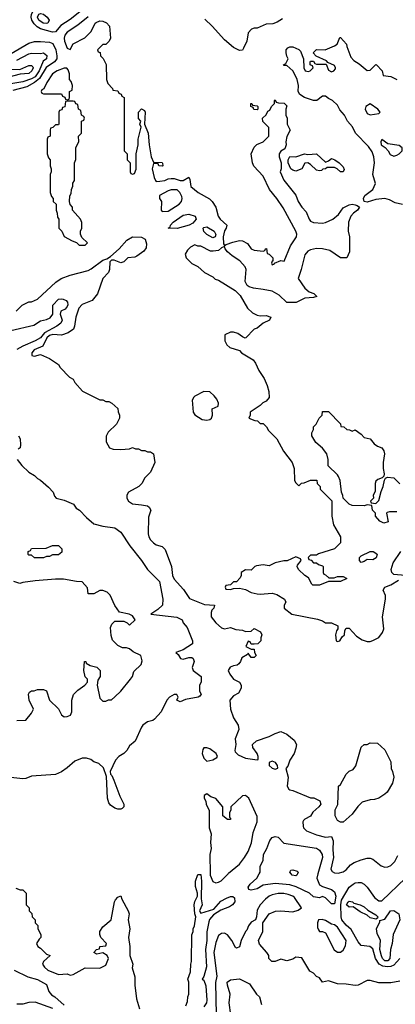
# Model space of a CAD drawing. Header units: inches. Extents: x 2380053 to 2584298, y 380219 to 546618.
# Tile 589 of 656: x 2522769 to 2525300, y 469121 to 475754. Entities that reach past the tile are written whole.
import ezdxf

# ---------------------------------------------------------------- set-up
doc = ezdxf.new("R2010")
doc.units = ezdxf.units.IN
doc.header["$MEASUREMENT"] = 0
doc.layers.add('C5426', color=7, linetype='Continuous')
doc.layers.add('C5427', color=7, linetype='Continuous')

msp = doc.modelspace()

# ---------------------------------------------------------------- linework, layer by layer
at = {"layer": 'C5426', "color": 2}
for points, elevation in [([(2523888.7, 469110), (2523900.4, 469139.6), (2523902, 469170), (2523908.7, 469190), (2523908, 469270), (2523902, 469290), (2523920.4, 469339.6), (2523922, 469390), (2523928, 469410), (2523928.9, 469588.9), (2523938, 469610), (2523938, 469630), (2523948, 469650), (2523955.3, 469710), (2523949.1, 469729.1), (2523945.2, 469790), (2523950, 469814), (2523968, 469850), (2523968, 469870), (2523954.6, 469914.6), (2523954, 469950), (2523970, 469994), (2523990, 469994), (2523994.9, 469950), (2523991.1, 469831.1), (2523998.8, 469790), (2523982, 469750), (2523990, 469734), (2524077.4, 469762.6), (2524125.2, 469814.8), (2524163.7, 469836.3), (2524190, 469846), (2524206.2, 469846.2), (2524217.7, 469837.7), (2524218, 469810), (2524203.8, 469790), (2524183.2, 469776.8), (2524125.3, 469754.8), (2524075.6, 469724.4), (2524049, 469691), (2524044.1, 469675.9), (2524031.3, 469608.7), (2524030.2, 469550), (2524021.1, 469490), (2524027.3, 469372.7), (2524010, 469308), (2523998, 469290), (2524010, 469282.8), (2524024.2, 469244.2), (2524031, 469149), (2524027.2, 469130), (2524010, 469102.7)], 22), ([(2524052.5, 470000), (2524052.7, 469990), (2524070, 469946.8), (2524090, 469938.8), (2524110, 469944), (2524126.8, 469953.2), (2524173.2, 470000)], 26), ([(2524779.3, 470000), (2524770.8, 469970), (2524790, 469926), (2524810, 469914), (2524870, 469894.8), (2524890, 469878), (2524900.5, 469850), (2524890, 469798), (2524870, 469798), (2524830, 469838), (2524810, 469846), (2524790, 469838), (2524750, 469844), (2524722, 469870), (2524632.4, 469912.4), (2524590, 469924.7), (2524490, 469934.5), (2524410, 469922.9), (2524370, 469899.6), (2524350, 469893.3), (2524329.6, 469889.6), (2524313.6, 469893.6), (2524308.9, 469908.9), (2524321.6, 469930), (2524366.6, 469970), (2524383.4, 470000)], 22), ([(2524641, 470000), (2524636, 469990), (2524630, 469987), (2524606, 469990), (2524597.6, 470000)], 18), ([(2525331, 469430), (2525290, 469385.1), (2525270, 469376.4), (2525246.9, 469373.1), (2525217.3, 469377.3), (2525191.5, 469391.5), (2525167.3, 469430), (2525150, 469494), (2525129.4, 469509.4), (2525070, 469517.2), (2525050, 469541.2), (2525003.9, 469623.9), (2524970, 469653.3), (2524940.9, 469690), (2524934.6, 469710), (2524932.8, 469790), (2524938.2, 469821.8), (2524989.3, 469910), (2525015.3, 469930), (2525030, 469938.8), (2525050, 469941), (2525070, 469941), (2525090, 469931), (2525110.8, 469910), (2525159.8, 469839.8), (2525190, 469818), (2525210, 469818), (2525369, 469970)], 22), ([(2522743.6, 469903.6), (2522772.7, 469892.7), (2522791.6, 469891.6), (2522814, 469870), (2522814, 469790), (2522834, 469770), (2522834, 469750), (2522851.6, 469731.6), (2522854, 469710), (2522874, 469690), (2522874, 469670), (2522891.6, 469651.6), (2522892, 469630), (2522912, 469590), (2522912, 469570), (2522899.6, 469560.4), (2522882, 469530), (2522892, 469510), (2522910, 469498), (2522950, 469458), (2522974, 469450), (2522930, 469408), (2522922.8, 469390), (2522936, 469370), (2522958, 469350), (2523030, 469322), (2523090, 469326), (2523110, 469318), (2523130, 469321), (2523210, 469366), (2523310, 469364.7), (2523350, 469384.7), (2523368, 469430), (2523358, 469450), (2523330, 469468), (2523290, 469458), (2523268.7, 469470), (2523286, 469490), (2523306, 469494), (2523309.1, 469510.9), (2523350, 469514), (2523355.3, 469530), (2523315.3, 469570), (2523308.7, 469590), (2523308.7, 469610), (2523330, 469642), (2523386, 469690), (2523408, 469810), (2523414.6, 469825.4), (2523430, 469842), (2523451.1, 469851.1), (2523458, 469830), (2523501, 469750), (2523506, 469730), (2523501, 469690), (2523511, 469630), (2523502, 469570), (2523511.3, 469510), (2523511.3, 469450), (2523531, 469390), (2523527.1, 469367.1), (2523545.4, 469305.4), (2523546, 469250), (2523556.9, 469156.9), (2523576, 469090)], 22), ([(2525330, 469276), (2525270, 469266), (2525190, 469265.2), (2525130, 469281.2), (2525110, 469281.2), (2525050.4, 469249.6), (2525030, 469246.6), (2524970, 469256), (2524910, 469259), (2524850, 469279), (2524810, 469268.7), (2524790, 469298), (2524770, 469308), (2524748, 469330), (2524724.5, 469344.5), (2524670, 469434), (2524630, 469439), (2524610, 469425.2), (2524570, 469413.2), (2524530, 469424), (2524490, 469409), (2524468, 469410), (2524449.1, 469429.1), (2524448, 469450), (2524435.3, 469470), (2524384.7, 469524.7), (2524378, 469550), (2524408.7, 469610), (2524408, 469670), (2524449.6, 469730.4), (2524492, 469748), (2524530, 469750.4), (2524610, 469743.8), (2524646, 469754), (2524668.7, 469770), (2524620.5, 469840.5), (2524610, 469849.4), (2524579.3, 469859.3), (2524550, 469866), (2524510, 469867.6), (2524470, 469858.4), (2524450, 469849.4), (2524424.9, 469830), (2524390.7, 469790), (2524370, 469755.3), (2524366, 469710), (2524358, 469690), (2524330, 469674), (2524311, 469650), (2524301, 469619), (2524292, 469610), (2524262, 469550), (2524250, 469508), (2524230, 469498), (2524223.1, 469503.1), (2524199, 469550), (2524170, 469589), (2524150, 469599), (2524130, 469597.2), (2524110, 469584), (2524090, 469538), (2524078, 469470), (2524098, 469310), (2524088.1, 469268.1), (2524094, 469050)], 26), ([(2522732, 469350), (2522824.7, 469304.7), (2522890, 469287.7), (2522950, 469253.4), (2522966.4, 469206.4), (2522983.7, 469183.7), (2523006, 469170), (2523070, 469114.8)], 18), ([(2524193.2, 469050), (2524181.2, 469130), (2524188.7, 469190), (2524168.7, 469250), (2524168, 469270), (2524190, 469284.7), (2524250, 469292), (2524318, 469258), (2524364.7, 469190), (2524384.7, 469170), (2524399.8, 469119.8)], 26), ([(2522992.1, 469092.1), (2522874.2, 469134.2), (2522830, 469131.8), (2522790, 469121.6), (2522750, 469120.7)], 18)]:
    msp.add_lwpolyline(points, dxfattribs=dict(at, elevation=elevation))
for points, elevation in [([(2525170, 469693.2), (2525130, 469702.7), (2525110, 469721.2), (2525064.2, 469744.2), (2525017, 469777), (2524990, 469774.5), (2524972.3, 469790), (2524982.9, 469810), (2524990, 469814.6), (2525011, 469810), (2525021.6, 469801.6), (2525064.7, 469790), (2525090, 469776.4), (2525114.4, 469754.4), (2525170, 469724), (2525182, 469710), (2525179.9, 469700.1)], 18), ([(2525230, 469412.6), (2525213.7, 469430), (2525206.8, 469446.8), (2525197.2, 469490), (2525199.7, 469550), (2525177.8, 469597.8), (2525174.3, 469630), (2525195.3, 469675.3), (2525195.3, 469684.7), (2525230, 469693.4), (2525267.3, 469750), (2525290, 469752.2), (2525324.9, 469730), (2525330.7, 469690.7), (2525285.5, 469590), (2525280.3, 469530), (2525268.8, 469490), (2525264.6, 469430), (2525250, 469414.3)], 18), ([(2524807.3, 469692.7), (2524782, 469690), (2524776, 469670), (2524776.9, 469636.9), (2524782, 469622), (2524790, 469612), (2524810, 469611.3), (2524830, 469602), (2524887.5, 469487.5), (2524910, 469471.3), (2524930, 469471.3), (2524950, 469486), (2524965.6, 469514.4), (2524969.2, 469550), (2524910, 469639.3), (2524890, 469655.1), (2524870, 469661.2), (2524830, 469686)], 26)]:
    msp.add_lwpolyline(points, close=True, dxfattribs=dict(at, elevation=elevation))
at = {"layer": 'C5427', "color": 2}
for points, elevation in [([(2522990, 475669.6), (2522910, 475691.9), (2522886.2, 475706.2), (2522866.9, 475726.9), (2522852, 475750), (2522846, 475770), (2522847.9, 475792.1), (2522863.2, 475816.8), (2522910, 475840.7), (2522968.3, 475851.7), (2523010, 475888.7), (2523050, 475898), (2523093.9, 475893.9), (2523134.8, 475874.8), (2523168.8, 475850), (2523183.1, 475830), (2523173.9, 475806.1), (2523110, 475754.7), (2523045.8, 475714.2), (2523010, 475671.8)], 26), ([(2522950, 475727.1), (2522926.6, 475730), (2522898.7, 475750), (2522888.7, 475770), (2522898, 475790), (2522910, 475795.6), (2522930, 475790.3), (2522954.9, 475770), (2522968, 475750), (2522958.8, 475730)], 22), ([(2522590, 475299), (2522568.7, 475310), (2522582.7, 475330), (2522606, 475350), (2522636, 475364), (2522644.5, 475375.5), (2522647.6, 475390), (2522669.4, 475410), (2522710, 475421.3), (2522770, 475419.1), (2522830, 475444.9), (2522850, 475446), (2522857.1, 475437.1), (2522859.1, 475430), (2522852.2, 475410), (2522830, 475392.3), (2522772.2, 475387.8), (2522663, 475357), (2522642, 475338), (2522630, 475317.2), (2522610, 475300.9)], 18), ([(2523070, 475428), (2523022, 475410), (2522990, 475388), (2522952, 475330), (2522932.7, 475287.3), (2522918, 475282), (2522914, 475270), (2522918, 475258), (2522930, 475254), (2523050, 475254), (2523058, 475238), (2523072.7, 475232.7), (2523078, 475218), (2523090, 475214), (2523102, 475218), (2523106, 475230), (2523106, 475270), (2523122, 475278), (2523126, 475310), (2523116.4, 475336.4), (2523106, 475350), (2523106, 475390), (2523096.4, 475416.4), (2523087.3, 475427.3)], 30), ([(2523130, 475206), (2523090, 475206), (2523078, 475202), (2523072.7, 475167.3), (2523058, 475162), (2523052.7, 475147.3), (2523038, 475142), (2523034, 475130), (2523034, 475050), (2523030, 475046), (2523010, 475046), (2522992.7, 475027.3), (2522978, 475022), (2522974, 475010), (2522974, 474970), (2522958, 474962), (2522954, 474950), (2522954, 474850), (2522963.6, 474823.6), (2522974, 474810), (2522974, 474770), (2522982, 474750), (2522982, 474730), (2522974, 474710), (2522974, 474590), (2522983.6, 474563.6), (2522994, 474550), (2522994, 474530), (2523014, 474510), (2523014, 474470), (2523022, 474450), (2523023.6, 474423.6), (2523032, 474410), (2523034, 474350), (2523054, 474330), (2523070, 474294), (2523123.6, 474263.6), (2523152.7, 474252.7), (2523170, 474234), (2523210, 474234), (2523226, 474250), (2523187.3, 474287.3), (2523178, 474310), (2523178, 474330), (2523188, 474350), (2523187.3, 474387.3), (2523178, 474410), (2523126, 474470), (2523126, 474490), (2523108.4, 474508.4), (2523106, 474530), (2523107.3, 474567.3), (2523116.4, 474583.6), (2523118, 474610), (2523127.3, 474632.7), (2523128.4, 474651.6), (2523138, 474670), (2523138, 474790), (2523147.3, 474812.7), (2523148, 474890), (2523167.3, 474932.7), (2523166, 474970), (2523186, 474990), (2523186, 475070), (2523202, 475078), (2523206, 475090), (2523202, 475102), (2523186, 475110), (2523182, 475142), (2523166, 475150), (2523162, 475182), (2523147.3, 475187.3), (2523142, 475202)], 30), ([(2524370, 475146), (2524348, 475148), (2524342, 475162), (2524326, 475170), (2524326, 475190), (2524334, 475190), (2524338, 475178), (2524370, 475174), (2524374, 475170), (2524374, 475150)], 30), ([(2525130, 475188), (2525102, 475170), (2525098, 475150), (2525110, 475122), (2525130, 475112), (2525190, 475122), (2525198, 475130), (2525182, 475150)], 30), ([(2525210, 474946), (2525202, 474930), (2525204.7, 474910), (2525232, 474892), (2525251.3, 474871.3), (2525265.4, 474845.4), (2525290, 474834), (2525310, 474842), (2525326, 474850), (2525346, 474870), (2525346, 474890), (2525327.3, 474907.3), (2525250, 474918)], 30), ([(2524830, 474794), (2524850, 474802), (2524870, 474818), (2524892, 474810), (2524922, 474790), (2524950, 474762), (2524954.8, 474745.2), (2524950, 474728), (2524930, 474728), (2524908.9, 474748.9), (2524890, 474758), (2524842, 474758), (2524830, 474748), (2524812.7, 474747.3), (2524802, 474738), (2524790, 474735.3), (2524770, 474741.2), (2524730, 474777.2), (2524710, 474789), (2524690, 474788), (2524670, 474748.7), (2524630, 474734), (2524610, 474739), (2524595.3, 474750), (2524578, 474790), (2524578, 474810), (2524590, 474832), (2524630, 474830.8), (2524689.3, 474850.7), (2524710, 474846), (2524770, 474850.8)], 30), ([(2523830, 474608), (2523790, 474608), (2523770, 474602), (2523712, 474570), (2523712, 474550), (2523724.7, 474530), (2523722, 474470), (2523730, 474462), (2523770, 474464.7), (2523844, 474510), (2523859, 474530), (2523864, 474550), (2523862, 474562), (2523848.9, 474588.9)], 30), ([(2523830, 474346.9), (2523769, 474350), (2523783.1, 474356.9), (2523786, 474370), (2523803.6, 474390), (2523870, 474438), (2523910, 474442.6), (2523950.7, 474430), (2523958, 474410), (2523936.5, 474383.5), (2523910.2, 474369.8)], 26), ([(2524070, 474283.6), (2524030, 474306), (2524010, 474326.6), (2524006, 474350), (2524010, 474354.8), (2524030, 474358), (2524079.1, 474330), (2524090, 474306), (2524086, 474290)], 26), ([(2524010, 473248), (2523950, 473218), (2523942, 473210), (2523932, 473190), (2523938, 473110), (2523950, 473092), (2523999.8, 473059.8), (2524030, 473056), (2524050, 473061), (2524062, 473070), (2524068.7, 473090), (2524067.3, 473132.7), (2524106, 473150), (2524108, 473170), (2524098, 473198), (2524080.4, 473220.4), (2524050, 473246)], 30), ([(2522930, 472128.7), (2522868.9, 472128.9), (2522850, 472146), (2522830, 472146), (2522826, 472150), (2522826, 472170), (2522842, 472178), (2522848.4, 472191.6), (2522947.3, 472192.7), (2522990, 472212), (2523030, 472212), (2523054, 472190), (2523052.7, 472167.3), (2523031.6, 472148.4), (2522990, 472148), (2522970, 472138), (2522950, 472138)], 18), ([(2525150, 472115.3), (2525110, 472118), (2525090, 472104), (2525070, 472098), (2525058, 472110), (2525058, 472130), (2525070, 472142), (2525130, 472172), (2525151.6, 472171.6), (2525176, 472156), (2525178, 472150), (2525170.6, 472129.4)], 30), ([(2524030, 470849), (2524010, 470848), (2524002.8, 470837.2), (2523998.8, 470810), (2524010, 470778), (2524030, 470758), (2524070, 470766.8), (2524097.2, 470782.8), (2524102, 470790), (2524093.2, 470810), (2524050, 470841.2)], 26), ([(2524930, 470348), (2524910, 470358), (2524895.3, 470390), (2524895.3, 470430), (2524914, 470466), (2524918, 470590), (2524930, 470602), (2524969.4, 470670.6), (2524990, 470691.3), (2525016.5, 470703.5), (2525033.6, 470726.4), (2525070, 470852), (2525090, 470872), (2525110, 470872), (2525130, 470882), (2525179.6, 470879.6), (2525230, 470834), (2525270, 470754), (2525272, 470710), (2525282, 470690), (2525291, 470650), (2525281, 470610), (2525244.7, 470550), (2525230, 470535.3), (2525190, 470508.7), (2525159.8, 470500.2), (2525130, 470499), (2525078, 470482), (2525047.1, 470452.9), (2525010, 470402), (2524950, 470348)], 26), ([(2524470, 470758), (2524451.3, 470750), (2524450.8, 470730), (2524470, 470710.8), (2524490, 470704), (2524508.7, 470711.3), (2524506, 470730), (2524492, 470750)], 26)]:
    msp.add_lwpolyline(points, close=True, dxfattribs=dict(at, elevation=elevation))
for points, elevation in [([(2523230, 475772.3), (2523162, 475718), (2523090, 475669.2), (2523074, 475650), (2523068.4, 475630), (2523071, 475610), (2523090, 475562), (2523110, 475554), (2523130, 475592), (2523208.4, 475631.6), (2523250, 475674), (2523278, 475730), (2523284.7, 475735.3), (2523310, 475746), (2523330, 475744), (2523353.8, 475733.8), (2523374.8, 475710), (2523382, 475630), (2523371.6, 475608.4), (2523350, 475586), (2523330, 475586), (2523294, 475550), (2523298, 475538), (2523312.7, 475532.7), (2523314, 475510), (2523332.7, 475492.7), (2523351.6, 475451.6), (2523354, 475350), (2523363.6, 475323.6), (2523394, 475290), (2523398, 475278), (2523430, 475274), (2523438, 475258), (2523452.7, 475252.7), (2523458, 475238), (2523474, 475230), (2523474, 474870), (2523494, 474850), (2523494, 474810), (2523514, 474790), (2523514, 474730), (2523518, 474718), (2523530, 474714), (2523542, 474718), (2523553.6, 474746.4), (2523555.3, 474850), (2523568.7, 474910), (2523568, 474950), (2523588, 475030), (2523578, 475050), (2523586, 475070), (2523568.9, 475088.9), (2523569, 475130), (2523590, 475154), (2523610, 475142), (2523614, 475130), (2523611, 475050), (2523636, 474990), (2523641, 474910), (2523656, 474830), (2523670, 474794), (2523728.7, 474791.3), (2523732.7, 474787.3), (2523734, 474770), (2523730, 474766), (2523706, 474770), (2523702, 474782), (2523670, 474786), (2523662.8, 474750), (2523676, 474690), (2523684.7, 474670), (2523690, 474664.7), (2523713.6, 474666.4), (2523748.4, 474671.6), (2523770, 474682), (2523790, 474684.7), (2523810, 474684.7), (2523850, 474671.3), (2523870, 474671.3), (2523910, 474692), (2523916.9, 474676.9), (2523922, 474630), (2523971.3, 474590), (2524048, 474548), (2524066, 474530), (2524090.6, 474490.6), (2524106, 474430), (2524121, 474410), (2524164.7, 474370), (2524161, 474350), (2524148.7, 474331.3), (2524141.1, 474290), (2524142.8, 474242.8), (2524150, 474232), (2524160.2, 474239.8), (2524204.8, 474255.2), (2524250, 474265.5), (2524270, 474264.9), (2524305.3, 474245.3), (2524330, 474210.8), (2524350, 474200.7), (2524410, 474194), (2524422, 474198), (2524426, 474210), (2524431.6, 474211.6), (2524438, 474178), (2524450, 474174), (2524474, 474150), (2524474, 474126), (2524470, 474126), (2524466, 474114), (2524470, 474102), (2524486, 474110), (2524486, 474114), (2524528.9, 474131.1), (2524552, 474128), (2524593.3, 474230), (2524634.5, 474290), (2524636, 474310), (2524629.4, 474329.4), (2524545.6, 474485.6), (2524502, 474550), (2524453.2, 474610), (2524410, 474699), (2524347.8, 474767.8), (2524338, 474790), (2524329.3, 474850.7), (2524350, 474894), (2524367.3, 474912.7), (2524410, 474932), (2524448, 474970), (2524447.3, 475027.3), (2524408.4, 475068.4), (2524406, 475090), (2524430, 475114), (2524442, 475138), (2524454.6, 475145.4), (2524466, 475170), (2524486, 475190), (2524486, 475210), (2524490, 475214), (2524498, 475198), (2524512.7, 475192.7), (2524552, 475192), (2524570, 475174), (2524562, 475150), (2524562, 475110), (2524570.9, 475090.9), (2524572, 475050), (2524592, 475010), (2524570, 474966), (2524562.8, 474930), (2524564.7, 474910), (2524556, 474884), (2524530, 474868), (2524518, 474850), (2524518, 474830), (2524532, 474790), (2524532, 474750), (2524524.7, 474730), (2524550, 474672), (2524630.6, 474570.6), (2524646.8, 474530), (2524670, 474491.3), (2524699.1, 474459.1), (2524718.8, 474410), (2524730, 474396), (2524748.5, 474388.5), (2524810, 474382.8), (2524830, 474386.8), (2524879.3, 474410), (2524917.7, 474442.3), (2524950, 474486.8), (2524990, 474506.8), (2525010, 474510.5), (2525030, 474506.8), (2525042.8, 474502.8), (2525058, 474490), (2525044.7, 474470), (2525018, 474450), (2525001, 474430), (2524986, 474390), (2524982, 474330), (2524991.3, 474290), (2524992, 474190), (2524974, 474150), (2524930, 474148.7), (2524858.6, 474198.6), (2524810, 474209.2), (2524770, 474212.3), (2524730, 474203.7), (2524710, 474194), (2524690.8, 474170), (2524666, 474070), (2524646, 474010), (2524690, 473944.7), (2524720.7, 473920.7), (2524752, 473910), (2524772, 473890), (2524750, 473882), (2524690, 473878), (2524631.6, 473848.4), (2524570, 473848), (2524518.6, 473898.6), (2524470, 473924), (2524410, 473937.2), (2524344.7, 473944.7), (2524314.6, 473954.6), (2524303.1, 473963.1), (2524288.7, 473990), (2524296, 474070), (2524289.3, 474090), (2524251.8, 474130), (2524202, 474162), (2524169.5, 474189.5), (2524154, 474210), (2524150, 474226), (2524130, 474218), (2524110, 474199), (2524073.6, 474193.6), (2524055.3, 474195.3), (2523990, 474228), (2523970, 474228), (2523950, 474238), (2523919.6, 474220.4), (2523899.6, 474200.4), (2523885.4, 474174.6), (2523892, 474150), (2523930, 474112), (2523970, 474092), (2524014, 474050), (2524070, 474022), (2524086.4, 474006.4), (2524110, 473998), (2524222, 473930), (2524255.3, 473895.3), (2524304.7, 473810), (2524338, 473778), (2524370, 473762.8), (2524390, 473758.8), (2524430, 473761), (2524462, 473750), (2524452, 473730), (2524410, 473709.2), (2524370, 473676), (2524350, 473668.7), (2524294, 473610), (2524288.4, 473608.4), (2524270, 473618), (2524240.2, 473640.2), (2524210, 473649.2), (2524190, 473649.2), (2524151, 473630), (2524151, 473590), (2524164.5, 473564.5), (2524184.5, 473544.5), (2524250, 473524.7), (2524264.7, 473510), (2524342, 473462), (2524359.3, 473439.3), (2524380.7, 473390), (2524416.1, 473336.1), (2524436.3, 473290), (2524447.7, 473250), (2524450.5, 473209.5), (2524430, 473184), (2524407.5, 473172.5), (2524390, 473155.3), (2524322, 473110), (2524322, 473090), (2524314, 473070), (2524352.7, 473052.7), (2524371.6, 473051.6), (2524390, 473034), (2524410, 473034), (2524432, 473010), (2524445.4, 472985.4), (2524502, 472930), (2524546.4, 472846.4), (2524604.7, 472770), (2524618, 472730), (2524622, 472650), (2524630, 472634), (2524650, 472614), (2524668.4, 472631.6), (2524687.3, 472632.7), (2524728.4, 472651.6), (2524772.7, 472652.7), (2524774, 472630), (2524794, 472610), (2524794, 472590), (2524871.6, 472511.6), (2524872, 472410), (2524884.7, 472350), (2524932, 472270), (2524932, 472230), (2524890, 472188.7), (2524783.6, 472156.4), (2524770, 472146), (2524730, 472146), (2524714, 472130), (2524718, 472118), (2524732.7, 472112.7), (2524750, 472094), (2524770, 472094), (2524783.6, 472083.6), (2524810, 472074), (2524814, 472070), (2524814, 472030), (2524818, 472018), (2524830, 472014), (2524852.7, 471992.7), (2524887.3, 471992.7), (2524910, 472002), (2524950, 472002), (2524974, 471990), (2524930, 471969.2), (2524850, 471968.7), (2524790, 471944), (2524745.2, 471945.2), (2524738, 471950), (2524714.6, 471994.6), (2524690, 472009), (2524648, 472050), (2524638, 472070), (2524640.4, 472079.6), (2524666, 472110), (2524662, 472122), (2524630, 472135.3), (2524572, 472108), (2524548.4, 472108.4), (2524490, 472094), (2524450, 472075.3), (2524410, 472082), (2524365.4, 472074.6), (2524354, 472070), (2524330, 472046), (2524290, 472048), (2524262, 472030), (2524262, 472010), (2524254, 471994), (2524230, 471966), (2524210, 471966), (2524190, 471946), (2524158, 471942), (2524154, 471930), (2524158, 471918), (2524190, 471914), (2524210, 471922), (2524250, 471924.7), (2524290, 471914), (2524330, 471894.8), (2524370, 471885.5), (2524390, 471883), (2524470, 471890.7), (2524502, 471882), (2524554, 471850), (2524562, 471830), (2524552, 471810), (2524552, 471790), (2524602, 471750), (2524775.3, 471715.3), (2524810, 471704.7), (2524830, 471691.3), (2524871.1, 471691.1), (2524914, 471670), (2524914, 471650), (2524903.6, 471636.4), (2524898, 471610), (2524902, 471570), (2524910, 471564.7), (2524926, 471570), (2524943.1, 471596.9), (2524958, 471610), (2524960.4, 471639.6), (2524970, 471654), (2524990, 471654), (2525039.6, 471599.6), (2525076.9, 471576.9), (2525110, 471564.7), (2525130, 471564.7), (2525150, 471571.3), (2525188.9, 471591.1), (2525213.6, 471626.4), (2525222, 471650), (2525214, 471730), (2525234, 471850), (2525233.6, 471873.6), (2525218, 471910), (2525229.5, 471930.5), (2525270, 471947.3), (2525322.5, 471977.5)], 30), ([(2524541, 475759), (2524503.5, 475736.5), (2524474, 475726), (2524430, 475722.7), (2524370, 475697.2), (2524350, 475697.2), (2524330.9, 475689.1), (2524310, 475666), (2524301, 475610), (2524278.5, 475561.5), (2524270, 475549), (2524250, 475546), (2524210, 475567), (2524150, 475618), (2524066.6, 475710), (2524017, 475757)], 30), ([(2522713, 475527), (2522830, 475595.8), (2522870, 475606.7), (2522910, 475606.7), (2522970, 475602.4), (2522992.8, 475592.8), (2523011.8, 475550), (2523019.5, 475510), (2523018.7, 475490), (2523004.9, 475470), (2522948.2, 475431.8), (2522902.9, 475357.1), (2522870, 475330.7), (2522817.4, 475302.6), (2522723.6, 475276.4)], 26), ([(2525348.9, 474508.9), (2525300.2, 474520.2), (2525261.2, 474541.2), (2525230, 474549.2), (2525170, 474542.7), (2525110, 474525.2), (2525090, 474528), (2525087, 474550), (2525094, 474570), (2525149.2, 474610), (2525166.6, 474650), (2525149.4, 474710), (2525159.5, 474790), (2525156.2, 474830), (2525143.9, 474863.9), (2525119.7, 474899.7), (2525032.7, 474990), (2525011.8, 475031.8), (2524979.3, 475070), (2524957.2, 475110), (2524926.3, 475146.3), (2524910, 475178), (2524878, 475210), (2524850, 475222), (2524830, 475238), (2524810, 475238), (2524772, 475210), (2524750, 475209.2), (2524689.4, 475229.4), (2524658, 475250), (2524646, 475270), (2524648.7, 475310), (2524639, 475350), (2524622, 475390), (2524609.1, 475409.1), (2524570, 475446), (2524550, 475446), (2524548, 475450), (2524562, 475458), (2524578, 475490), (2524568.4, 475508.4), (2524566, 475530), (2524566, 475550), (2524576.4, 475563.6), (2524590, 475572), (2524610, 475572), (2524650, 475554), (2524662, 475542), (2524682, 475490), (2524684.7, 475430), (2524694, 475410), (2524714.6, 475405.4), (2524726, 475410), (2524746, 475430), (2524742, 475442), (2524726, 475450), (2524726, 475470), (2524730, 475474), (2524750, 475474), (2524758, 475458), (2524770, 475454), (2524834, 475454), (2524850, 475414), (2524870, 475402), (2524886, 475410), (2524896.4, 475423.6), (2524898, 475430), (2524890, 475446), (2524846, 475466), (2524836.4, 475476.4), (2524767.3, 475507.3), (2524746, 475530), (2524770, 475552), (2524828.4, 475551.6), (2524890, 475578), (2524908, 475590), (2524926, 475634), (2524930, 475634), (2524972, 475590), (2524972.7, 475572.7), (2525001, 475501), (2525019.8, 475479.8), (2525056.8, 475456.8), (2525110, 475412), (2525130, 475414), (2525170, 475451.3), (2525174, 475450), (2525212, 475410), (2525218, 475378), (2525270, 475372), (2525310, 475351.3)], 30), ([(2522750, 475481.1), (2522830, 475523.1), (2522850, 475528.5), (2522910, 475525.5), (2522930, 475530.4), (2522952.8, 475512.8), (2522950.4, 475490), (2522926.6, 475473.4), (2522901.5, 475410), (2522873.6, 475370), (2522850, 475355.3), (2522790, 475334.5), (2522710, 475321.4)], 22), ([(2522746, 473790), (2522786, 473830), (2522830, 473852), (2522850, 473852), (2522890, 473872), (2523013.8, 473986.2), (2523049.6, 474010.4), (2523110, 474033.4), (2523230, 474064.4), (2523250, 474074.9), (2523330, 474134.9), (2523356.2, 474143.8), (2523380.7, 474159.3), (2523439, 474210), (2523492.3, 474267.7), (2523530, 474291.3), (2523590, 474287.7), (2523614.4, 474274.4), (2523623.9, 474243.9), (2523622, 474218), (2523605.1, 474194.9), (2523559.4, 474160.6), (2523545.1, 474154.9), (2523498, 474150), (2523470, 474122), (2523450, 474116.3), (2523405.8, 474134.2), (2523387.1, 474132.9), (2523377.1, 474122.9), (2523373.8, 474070), (2523368.2, 474051.8), (2523330.3, 474010), (2523293.7, 473906.3), (2523257.3, 473862.7), (2523190, 473834.5), (2523168, 473810), (2523148.2, 473750), (2523138.8, 473690), (2523131, 473670), (2523096.5, 473643.5), (2523051.8, 473628.2), (2522993.2, 473633.2), (2522970, 473626.8), (2522951.3, 473610), (2522925.3, 473554.7), (2522867.3, 473530), (2522851.3, 473510), (2522852, 473492), (2522870, 473486), (2522910, 473498), (2522970.9, 473470.9), (2523030, 473432), (2523042, 473410), (2523105.4, 473345.4), (2523130, 473332), (2523142, 473310), (2523191.6, 473251.6), (2523310, 473192), (2523330, 473192), (2523350, 473182), (2523370, 473182), (2523391.1, 473171.1), (2523430, 473134), (2523432.7, 473112.7), (2523442, 473090), (2523442, 473070), (2523422, 473030), (2523365.4, 472974.6), (2523352.7, 472947.3), (2523352, 472910), (2523374, 472870), (2523399.6, 472859.6), (2523450, 472858), (2523510, 472862), (2523530, 472871.3), (2523550, 472862), (2523570, 472862), (2523590, 472852), (2523611.6, 472851.6), (2523630, 472842), (2523650, 472842), (2523671.3, 472830), (2523681, 472770), (2523650, 472706), (2523611.6, 472668.4), (2523592, 472630), (2523571.1, 472608.9), (2523502, 472570), (2523492, 472550), (2523492, 472530), (2523502, 472510), (2523530, 472491.3), (2523590, 472486), (2523630, 472478), (2523642, 472470), (2523652, 472450), (2523636.9, 472403.1), (2523634, 472290), (2523638.8, 472270), (2523650.5, 472250.5), (2523670.5, 472230.5), (2523690, 472216), (2523730, 472204.7), (2523750, 472184.7), (2523793, 472070), (2523799.1, 472010), (2523810, 471984.7), (2523874, 471914), (2523913.4, 471853.4), (2524014, 471814), (2524082, 471810), (2524078, 471790), (2524064.9, 471775.1), (2524059.8, 471760.2), (2524058.8, 471730), (2524090, 471691), (2524130, 471656), (2524150, 471651), (2524190, 471658), (2524226.4, 471646.4), (2524270, 471642), (2524290, 471632), (2524330, 471634), (2524350, 471652), (2524392, 471630), (2524402, 471610), (2524394, 471590), (2524394, 471570), (2524374, 471550), (2524350, 471546), (2524330, 471546), (2524322, 471562), (2524310, 471566), (2524294, 471530), (2524330, 471514), (2524350, 471514), (2524351.3, 471490), (2524362, 471470), (2524350, 471458), (2524330, 471458), (2524310, 471486), (2524303.6, 471476.4), (2524265.2, 471454.8), (2524258, 471430), (2524246.4, 471413.6), (2524235.3, 471404.7), (2524210, 471401.2), (2524187.9, 471392.1), (2524174.8, 471370), (2524185.2, 471345.2), (2524210, 471311.3), (2524250, 471291.3), (2524261, 471270), (2524262, 471250), (2524243.6, 471216.4), (2524210, 471198), (2524186, 471170), (2524190.7, 471110), (2524211, 471050), (2524241.1, 471001.1), (2524247.1, 470972.9), (2524222, 470910), (2524224.9, 470870), (2524218, 470830), (2524221, 470821), (2524242, 470802), (2524290, 470778.8), (2524370, 470766.8), (2524375.3, 470770), (2524377.2, 470790), (2524369.2, 470810), (2524341.2, 470850), (2524339, 470870), (2524364.1, 470895.9), (2524450, 470924), (2524490, 470944.9), (2524530, 470958.8), (2524570, 470941), (2524619.8, 470899.8), (2524634.8, 470870), (2524630, 470846), (2524618, 470810), (2524590, 470766), (2524575.3, 470724.7), (2524562, 470710), (2524578.8, 470650), (2524572, 470590), (2524582, 470570), (2524590, 470564.7), (2524610, 470562), (2524730, 470512), (2524751.1, 470511.1), (2524791.3, 470491.3), (2524798, 470470), (2524784.7, 470450), (2524745.4, 470414.6), (2524730, 470388), (2524690, 470368), (2524682, 470358), (2524678, 470350), (2524679.6, 470319.6), (2524682, 470310), (2524702, 470290), (2524770, 470262.8), (2524830, 470246.8), (2524871.3, 470251.3), (2524882, 470222), (2524879.1, 470160.9), (2524883, 470110), (2524865.5, 470030), (2524875.5, 470015.5), (2524890, 470005.5), (2524915.5, 470004.5), (2524950, 470014), (2524970, 470027.3), (2524999.5, 470060.5), (2525024.1, 470075.9), (2525070, 470094.8), (2525110, 470104.7), (2525130, 470104.7), (2525150, 470098), (2525206, 470054), (2525230, 470044.7), (2525250, 470046), (2525270, 470056), (2525298, 470082), (2525316.6, 470123.4)], 26), ([(2522710, 473660.8), (2522863.9, 473696.1), (2522910, 473724.9), (2522950, 473734), (2522974.3, 473745.7), (2522993.2, 473770), (2522992.3, 473830), (2523030, 473870.4), (2523050, 473873.4), (2523062, 473870), (2523082, 473862), (2523091, 473851), (2523094, 473834), (2523090, 473822), (2523075.5, 473804.5), (2523046, 473790), (2523042.8, 473770), (2523054.9, 473730), (2523047.3, 473710), (2523020.7, 473690), (2522936.1, 473643.9), (2522910, 473609.7), (2522874, 473590), (2522790, 473555.4), (2522750, 473531.1)], 22), ([(2525310, 472438.9), (2525261.1, 472438.9), (2525246, 472434), (2525242, 472430), (2525251.3, 472370), (2525223.1, 472363.1), (2525196.4, 472376.4), (2525166, 472410), (2525166, 472430), (2525146, 472450), (2525142, 472482), (2525110, 472486), (2525090, 472478), (2525010, 472482), (2524989.1, 472489.1), (2524948, 472530), (2524947.3, 472547.3), (2524938, 472570), (2524928.7, 472650), (2524916.5, 472676.5), (2524910, 472688), (2524847.3, 472747.3), (2524848, 472790), (2524838, 472830), (2524810, 472868), (2524765.6, 472905.6), (2524738, 472950), (2524738, 472970), (2524748, 472992), (2524748.7, 473010), (2524768, 473030), (2524788, 473070), (2524808, 473090), (2524810, 473114), (2524850, 473114), (2524931.1, 473031.1), (2524934, 473014), (2524954, 473010), (2524972.7, 472992.7), (2524991.6, 472991.6), (2525010, 472982), (2525030, 472991.3), (2525070, 472961), (2525090, 472938), (2525130, 472930.8), (2525157.1, 472897.1), (2525180.4, 472880.4), (2525210.4, 472870.4), (2525222.8, 472850), (2525226.8, 472830), (2525218.8, 472770), (2525218.8, 472730), (2525224.7, 472695.3), (2525222, 472678), (2525212.7, 472667.3), (2525183.5, 472656.5), (2525170, 472646), (2525164.7, 472630), (2525163.6, 472576.4), (2525152, 472550), (2525154, 472530), (2525134, 472510), (2525138, 472498), (2525170, 472494), (2525190, 472514), (2525205.2, 472574.8), (2525219.3, 472610), (2525227.3, 472652.7), (2525234.6, 472665.4), (2525248.4, 472671.6), (2525290, 472667.3), (2525330, 472627.3)], 30), ([(2522762, 472950), (2522772, 472930), (2522774, 472890), (2522772, 472870), (2522759.6, 472860.4)], 22), ([(2522752, 472790), (2522784.7, 472750), (2522830, 472704.7), (2522870, 472682), (2522890, 472662), (2522910, 472652), (2522963.6, 472603.6), (2522994, 472570), (2523003.6, 472543.6), (2523014, 472530), (2523070, 472518), (2523132, 472490), (2523150, 472462), (2523172, 472450), (2523219.8, 472399.8), (2523270, 472358), (2523330, 472341), (2523410, 472331), (2523450, 472302), (2523511.3, 472210), (2523590.6, 472110.6), (2523630.7, 472050.7), (2523710.8, 471970), (2523733.4, 471850), (2523730.7, 471810), (2523699.8, 471780.2), (2523654, 471750), (2523827.9, 471727.9), (2523864.7, 471710), (2523871.3, 471690), (2523898, 471658), (2523934, 471570), (2523934, 471550), (2523870, 471508), (2523822, 471490), (2523836.9, 471476.9), (2523854, 471450), (2523870, 471446), (2523910, 471458), (2523930, 471458), (2523938, 471450), (2523944.7, 471430), (2523931.3, 471390), (2523938, 471370), (2523991.3, 471330), (2523991.3, 471290), (2523982, 471270), (2523982, 471230), (2523991.1, 471208.9), (2523983.6, 471196.4), (2523971.1, 471188.9), (2523886, 471174), (2523850, 471158), (2523828.7, 471170), (2523838, 471190), (2523827.3, 471207.3), (2523810, 471208), (2523778, 471190), (2523761, 471170), (2523722, 471090), (2523678.8, 471041.2), (2523666.4, 471033.6), (2523630, 471024), (2523599.8, 471000.2), (2523590, 470988), (2523547.1, 470892.9), (2523510, 470862), (2523490.6, 470829.4), (2523471.3, 470810), (2523438, 470790), (2523414.4, 470765.6), (2523378, 470690), (2523382, 470670), (2523390, 470662), (2523404.7, 470630), (2523443.4, 470523.4), (2523471.3, 470470), (2523471.3, 470450), (2523459.8, 470440.2), (2523450, 470435.3), (2523430, 470435.3), (2523410, 470442), (2523382, 470462), (2523370, 470478), (2523360.9, 470510), (2523355.3, 470655.3), (2523333.6, 470713.6), (2523303.1, 470743.1), (2523270, 470754), (2523248, 470770), (2523218.9, 470778.9), (2523190, 470778), (2523140.9, 470759.1), (2523090, 470712.7), (2523050, 470686), (2523010.4, 470669.6), (2522850, 470657.6), (2522810, 470641.2), (2522790, 470639.3), (2522710.4, 470649.6)], 22), ([(2525366, 472010), (2525290, 472017.2), (2525277.2, 472030), (2525273.2, 472050), (2525285.6, 472094.4), (2525338, 472170)], 30), ([(2522750, 471032), (2522810, 471034), (2522850, 471082), (2522862, 471110), (2522833.2, 471170), (2522828, 471210), (2522836.4, 471223.6), (2522848.4, 471231.6), (2522867.3, 471232.7), (2522890, 471242), (2522930, 471242), (2522950, 471232), (2522971.3, 471170), (2523030, 471112), (2523050.9, 471070.9), (2523070, 471058), (2523090, 471058.8), (2523112.3, 471067.7), (2523121.2, 471090), (2523121.2, 471170), (2523132.9, 471207.1), (2523162, 471238), (2523208, 471270), (2523226, 471290), (2523226, 471310), (2523210, 471326), (2523202, 471370), (2523206, 471430), (2523214, 471430), (2523218, 471418), (2523243.6, 471403.6), (2523290, 471391.3), (2523311.3, 471370), (2523311.3, 471330), (2523296, 471304), (2523291.3, 471270), (2523310, 471182), (2523330, 471162), (2523350, 471162), (2523368.4, 471171.6), (2523387.3, 471172.7), (2523410, 471192), (2523450, 471231.3), (2523515.3, 471310), (2523528.7, 471330), (2523538, 471362), (2523588, 471410), (2523594, 471434), (2523586, 471470), (2523534.6, 471494.6), (2523510, 471515.3), (2523490, 471522), (2523463.1, 471523.1), (2523430, 471538), (2523394.6, 471574.6), (2523385.6, 471605.6), (2523382, 471658), (2523390, 471682), (2523410, 471702), (2523470, 471702), (2523494, 471690), (2523510, 471674), (2523548, 471710), (2523530, 471738), (2523506, 471750), (2523442, 471762), (2523410, 471808), (2523378, 471878), (2523358, 471898), (2523330, 471908.7), (2523310, 471908.7), (2523270, 471886), (2523230, 471886), (2523227.3, 471927.3), (2523190, 471966), (2523151.6, 471968.4), (2523064.7, 471984.7), (2523010, 471985.2), (2522873.6, 471973.6), (2522790, 471962), (2522770, 471955.3), (2522730, 471968.7)], 22), ([(2524173.2, 470000), (2524176.6, 470003.4), (2524250, 470064.7), (2524285.2, 470110), (2524309.2, 470150), (2524331.9, 470208.1), (2524342, 470278), (2524369.3, 470350), (2524370, 470386), (2524313.2, 470510), (2524290, 470528), (2524270, 470526), (2524192, 470450), (2524191.3, 470430), (2524182, 470410), (2524182, 470382), (2524190, 470374), (2524190, 470366), (2524170, 470366), (2524138, 470390), (2524138, 470450), (2524090, 470508), (2524058, 470518), (2524030, 470538), (2524012.7, 470527.3), (2524012, 470510), (2524024.7, 470490), (2524026.8, 470470), (2524045.2, 470425.2), (2524047, 470310), (2524059.1, 470270), (2524055.5, 470210), (2524059.3, 470170), (2524050.4, 470130), (2524052.5, 470000)], 26), ([(2524383.4, 470000), (2524389, 470010), (2524389.2, 470050), (2524409, 470091), (2524413.2, 470130), (2524435.3, 470170), (2524455.5, 470224.5), (2524470, 470244.7), (2524490, 470251.3), (2524510, 470246), (2524550, 470206.8), (2524770, 470172), (2524790, 470159.1), (2524808.2, 470130), (2524810.3, 470110), (2524779.3, 470000)], 22), ([(2524597.6, 470000), (2524589.2, 470010), (2524595.3, 470024.7), (2524610, 470026.8), (2524638.5, 470018.5), (2524646, 470010), (2524641, 470000)], 18)]:
    msp.add_lwpolyline(points, dxfattribs=dict(at, elevation=elevation))

doc.saveas('drawing.dxf')
